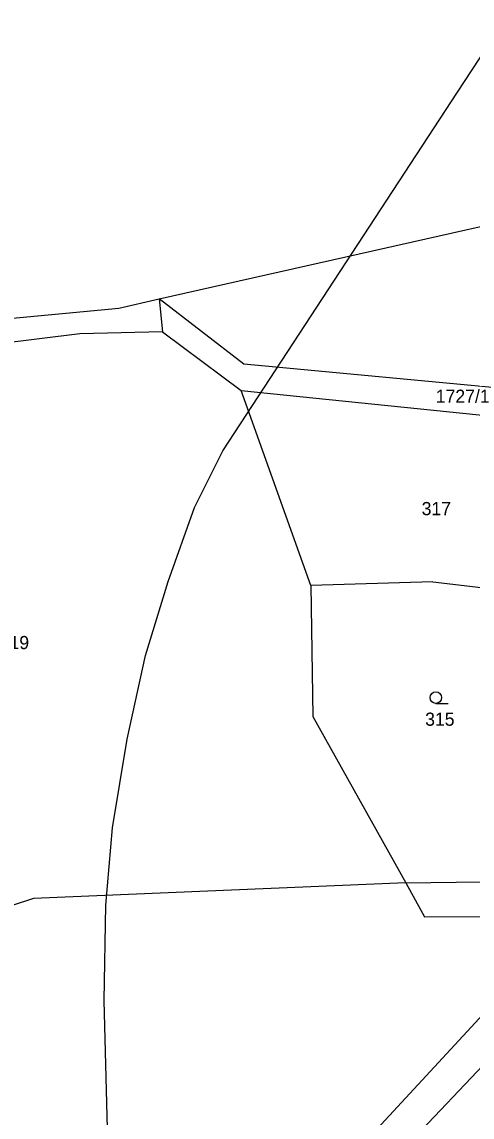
# Model space of a CAD drawing. Extents: x -546762 to -540209, y -1046851 to -1035694.
# Drawn here: x -543858.9 to -543800.8, y -1041824.4 to -1041683.1 of the extents above; entities that cross this region are included whole.
import ezdxf

# ---------------------------------------------------------------- set-up
doc = ezdxf.new("R2010")
doc.units = 0
for name, color, linetype in [('Vrstva 1', 7, 'Continuous'), ('Vrstva 18', 7, 'Continuous'), ('Vrstva 25', 7, 'Continuous'), ('Vrstva 52', 7, 'Continuous'), ('Vrstva 6', 7, 'Continuous')]:
    doc.layers.add(name, color=color, linetype=linetype)

msp = doc.modelspace()

# ---------------------------------------------------------------- linework, layer by layer
at = {"layer": 'Vrstva 1'}
for points in [[(-543841.2, -1041718.88), (-543787.86, -1041706.86)], [(-543846.38, -1041720.05), (-543841.2, -1041718.88)], [(-543830.26, -1041727.28), (-543841.2, -1041718.88)], [(-543841.2, -1041718.88), (-543840.74, -1041723.13)], [(-543885.67, -1041723.78), (-543846.38, -1041720.05)], [(-543851.42, -1041723.4), (-543887.92, -1041727.9)], [(-543840.74, -1041723.13), (-543851.42, -1041723.4)], [(-543840.74, -1041723.13), (-543830.62, -1041730.68)], [(-543794.51, -1041730.66), (-543830.26, -1041727.28)], [(-543821.63, -1041755.84), (-543830.62, -1041730.68)], [(-543830.62, -1041730.68), (-543790.65, -1041734.76)], [(-543805.88, -1041755.36), (-543821.63, -1041755.84)], [(-543821.63, -1041755.84), (-543821.34, -1041772.73)], [(-543805.88, -1041755.36), (-543786.06, -1041757.69)], [(-543821.34, -1041772.73), (-543809.37, -1041794.19)], [(-543809.37, -1041794.19), (-543783.39, -1041793.84)], [(-543809.37, -1041794.19), (-543806.93, -1041798.56)], [(-543787.72, -1041798.52), (-543825.76, -1041839.64)], [(-543781.19, -1041798.51), (-543811.19, -1041830.16)], [(-543806.93, -1041798.56), (-543787.72, -1041798.52)]]:
    msp.add_lwpolyline(points, dxfattribs=at)
at = {"layer": 'Vrstva 25'}
msp.add_line((-543805.48, -1041771.05), (-543803.88, -1041771.05), dxfattribs=at)
msp.add_circle((-543805.48, -1041770.3), 0.75, dxfattribs=at)
at = {"layer": 'Vrstva 52'}
msp.add_lwpolyline([(-543862.75, -1041978.07), (-543858.51, -1041964.07), (-543855.54, -1041951.56), (-543853.43, -1041939.9), (-543851.31, -1041925.48), (-543849.4, -1041910.42), (-543848.13, -1041894.31), (-543846.64, -1041875.22), (-543846.58, -1041863.67), (-543846.79, -1041846.49), (-543847.85, -1041825.92), (-543848.27, -1041809.38), (-543848.06, -1041797.08), (-543847.21, -1041787.11), (-543845.31, -1041775.66), (-543842.97, -1041764.85), (-543840.01, -1041755.31), (-543836.62, -1041745.76), (-543832.97, -1041738.45), (-543802.67, -1041692.22), (-543775.11, -1041650.23), (-543757.52, -1041623.94), (-543733.6, -1041589.69)], dxfattribs=at)
at = {"layer": 'Vrstva 6'}
for points in [[(-543809.37, -1041794.19), (-543857.41, -1041796.2)], [(-543857.41, -1041796.2), (-543890.38, -1041807.01)]]:
    msp.add_lwpolyline(points, dxfattribs=at)

# ---------------------------------------------------------------- texts
at = {"layer": 'Vrstva 18'}
for s, p in [('1727/1', (-543805.49, -1041732.28)), ('317', (-543807.31, -1041746.77)), ('319', (-543861.77, -1041764.05)), ('315', (-543806.86, -1041773.93))]:
    msp.add_text(s, height=1.7, dxfattribs=at).set_placement(p)

doc.saveas('drawing.dxf')
